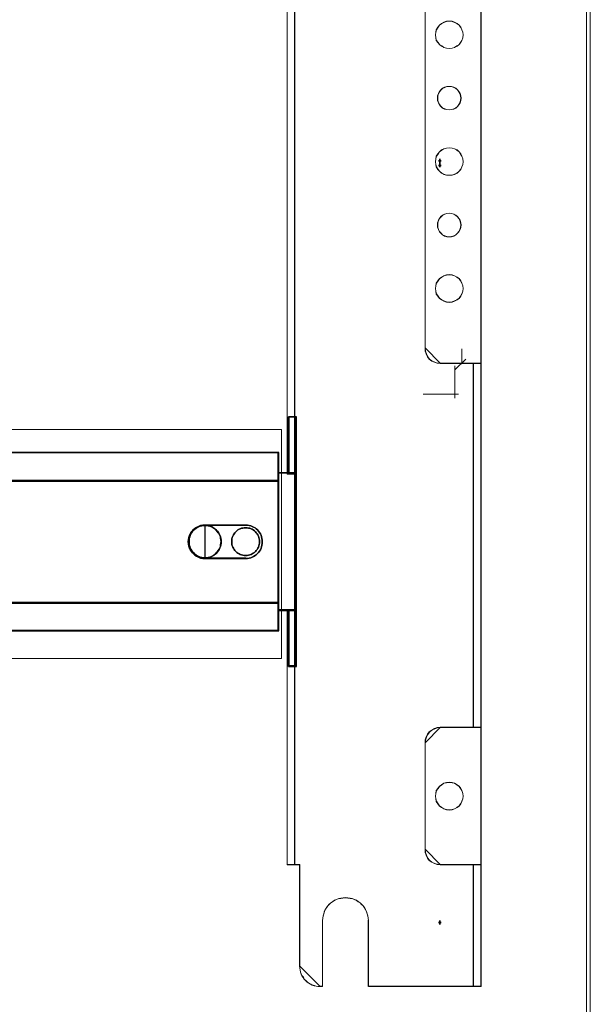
# Model space of a CAD drawing. Header units: millimetres. Extents: x -1290 to 1795, y -4192 to -1311.
# Tile 552 of 656: x 1147 to 1169, y -3025 to -2986. Entities that reach past the tile are written whole.
import ezdxf

# ---------------------------------------------------------------- set-up
doc = ezdxf.new("R2010")
doc.units = ezdxf.units.MM
doc.layers.add('30', color=7, linetype='Continuous')
doc.layers.add('51', color=7, linetype='Continuous')
doc.layers.add('Aparatura', color=7, linetype='Continuous', lineweight=13)

# ---------------------------------------------------------------- blocks, each defined once
blk = doc.blocks.new('*U409')
at = {"layer": '51', "color": 254}
for points in [[(580.56356, -648.987186), (580.56356, -649.793302), (580.56356, -648.987186)], [(580.286061, -649.387551), (580.84643, -649.387551), (580.286061, -649.387551)]]:
    blk.add_lwpolyline(points, close=True, dxfattribs=at)
blk = doc.blocks.new('*U425')
at = {"layer": '51', "color": 254}
for points in [[(580.286061, -650.312161), (580.84643, -650.312161), (580.286061, -650.312161)], [(580.56356, -649.848958), (580.56356, -650.655075), (580.56356, -649.848958)], [(580.286061, -799.309), (580.84643, -799.309), (580.286061, -799.309)], [(580.56356, -798.91043), (580.56356, -799.714751), (580.56356, -798.91043)]]:
    blk.add_lwpolyline(points, close=True, dxfattribs=at)
blk = doc.blocks.new('*U426')
at = {"layer": '30', "color": 7}
for points in [[(550.756595, -710.887572), (550.756595, -699.795844), (550.756595, -710.887572)], [(550.756595, -710.887572), (550.756595, -699.795844), (550.756595, -710.887572)], [(550.756595, -710.887572), (552.351766, -710.887572), (552.351766, -699.795844), (550.756595, -699.795844), (550.756595, -710.887572)], [(550.799562, -710.844483), (552.308799, -710.844483), (552.308799, -699.838933), (550.799562, -699.838933), (550.799562, -710.844483)], [(552.264041, -710.887572), (552.264041, -699.795844), (552.264041, -710.887572)], [(552.264041, -710.887572), (552.264041, -699.795844), (552.264041, -710.887572)], [(117.158256, -706.821084), (548.842747, -706.821084), (117.158256, -706.821084)], [(548.842747, -706.821084), (117.158256, -706.821084), (117.158256, -709.385785), (117.158256, -710.863276), (117.158256, -712.424399), (548.842747, -712.424399), (548.842747, -710.863276), (548.842747, -709.385785), (548.842747, -706.821084)], [(548.755022, -706.821084), (548.755022, -709.433331), (548.755022, -706.821084)], [(548.755022, -712.424399), (548.755022, -709.345358), (548.755022, -712.424399)], [(552.351766, -710.799599), (548.755022, -710.799599), (552.351766, -710.799599)], [(548.755022, -713.855503), (548.755022, -734.916459), (548.755022, -736.430645), (548.755022, -737.88977), (550.80629, -737.88977), (552.351766, -737.88977), (552.351766, -710.799599), (550.80629, -710.799599), (548.755022, -710.799599), (548.755022, -712.341316), (548.755022, -713.855503)], [(548.79799, -713.88887), (548.79799, -734.882829), (548.79799, -736.392198), (548.79799, -737.846682), (550.800248, -737.846682), (552.308799, -737.846682), (552.308799, -710.842688), (550.800248, -710.842688), (548.79799, -710.842688), (548.79799, -712.3795), (548.79799, -713.88887)], [(552.264041, -710.799599), (552.264041, -737.88977), (552.264041, -710.799599)], [(117.158256, -712.336426), (548.842747, -712.336426), (117.158256, -712.336426)], [(548.842747, -712.336426), (117.158256, -712.336426), (117.158256, -713.851227), (117.158256, -734.920729), (117.158256, -736.435529), (548.842747, -736.435529), (548.842747, -734.920729), (548.842747, -713.851227), (548.842747, -712.336426)], [(548.755022, -713.9325), (548.755022, -712.336426), (548.755022, -713.9325)], [(548.755022, -713.844528), (548.755022, -734.925633), (548.755022, -713.844528)], [(534.366255, -721.090597), (534.141066, -721.090597), (533.915878, -721.118406), (533.718838, -721.146215), (533.493649, -721.201833), (533.071421, -721.340879), (532.705489, -721.535543), (532.339558, -721.758016), (532.001775, -722.036107), (531.861032, -722.202962), (531.720289, -722.369816), (531.579546, -722.536671), (531.466952, -722.731335), (531.382506, -722.925999), (531.269912, -723.120663), (531.213615, -723.315327), (531.129169, -723.5378), (531.044723, -723.954936), (531.016575, -724.372073), (531.044723, -724.78921), (531.129169, -725.234156), (531.213615, -725.42882), (531.269912, -725.623484), (531.382506, -725.818148), (531.466952, -726.012812), (531.579546, -726.207476), (531.720289, -726.37433), (531.861032, -726.541185), (532.001775, -726.70804), (532.339558, -726.986131), (532.705489, -727.236413), (533.071421, -727.431077), (533.493649, -727.570123), (533.718838, -727.597932), (533.915878, -727.65355), (534.141066, -727.65355), (534.366255, -727.681359), (534.366255, -721.090597)], [(534.298474, -727.681359), (534.077842, -727.65355), (533.85721, -727.65355), (533.664157, -727.597932), (533.443525, -727.570123), (533.02984, -727.431077), (532.671314, -727.236413), (532.312787, -726.986131), (531.981839, -726.70804), (531.843944, -726.541185), (531.706049, -726.37433), (531.568154, -726.207476), (531.457838, -726.012812), (531.375101, -725.818148), (531.264785, -725.623484), (531.209627, -725.42882), (531.12689, -725.234156), (531.044153, -724.78921), (531.016575, -724.372073), (531.044153, -723.954936), (531.12689, -723.5378), (531.209627, -723.315327), (531.264785, -723.120663), (531.375101, -722.925999), (531.457838, -722.731335), (531.568154, -722.536671), (531.706049, -722.369816), (531.843944, -722.202962), (531.981839, -722.036107), (532.312787, -721.758016), (532.671314, -721.535543), (533.02984, -721.340879), (533.443525, -721.201833), (533.664157, -721.146215), (533.85721, -721.118406), (534.077842, -721.090597), (534.298474, -721.090597), (542.323958, -721.090597), (542.682485, -721.090597), (542.985853, -721.146215), (543.316801, -721.229642), (543.62017, -721.340879), (543.89596, -721.479924), (544.17175, -721.646779), (544.41996, -721.841443), (544.640592, -722.036107), (544.861224, -722.286389), (545.054277, -722.536671), (545.219751, -722.814762), (545.357646, -723.092854), (545.467962, -723.398754), (545.52312, -723.704654), (545.578278, -724.038364), (545.605857, -724.372073), (545.578278, -724.705783), (545.52312, -725.039492), (545.467962, -725.345393), (545.357646, -725.651293), (545.219751, -725.957193), (545.054277, -726.207476), (544.861224, -726.485567), (544.640592, -726.70804), (544.41996, -726.930513), (544.17175, -727.097368), (543.89596, -727.264222), (543.62017, -727.403268), (543.316801, -727.514504), (542.985853, -727.597932), (542.682485, -727.65355), (542.323958, -727.681359), (534.298474, -727.681359)], [(534.298474, -721.090597), (534.077842, -721.090597), (533.85721, -721.118406), (533.664157, -721.146215), (533.443525, -721.201833), (533.02984, -721.340879), (532.671314, -721.535543), (532.312787, -721.758016), (531.981839, -722.036107), (531.843944, -722.202962), (531.706049, -722.369816), (531.568154, -722.536671), (531.457838, -722.731335), (531.375101, -722.925999), (531.264785, -723.120663), (531.209627, -723.315327), (531.12689, -723.5378), (531.044153, -723.954936), (531.016575, -724.372073), (531.044153, -724.78921), (531.12689, -725.234156), (531.209627, -725.42882), (531.264785, -725.623484), (531.375101, -725.818148), (531.457838, -726.012812), (531.568154, -726.207476), (531.706049, -726.37433), (531.843944, -726.541185), (531.981839, -726.70804), (532.312787, -726.986131), (532.671314, -727.236413), (533.02984, -727.431077), (533.443525, -727.570123), (533.664157, -727.597932), (533.85721, -727.65355), (534.077842, -727.65355), (534.298474, -727.681359), (542.323958, -727.681359), (542.682485, -727.65355), (542.985853, -727.597932), (543.316801, -727.514504), (543.62017, -727.403268), (543.89596, -727.264222), (544.17175, -727.097368), (544.41996, -726.930513), (544.640592, -726.70804), (544.861224, -726.485567), (545.054277, -726.207476), (545.219751, -725.957193), (545.357646, -725.651293), (545.467962, -725.345393), (545.52312, -725.039492), (545.578278, -724.705783), (545.605857, -724.372073), (545.578278, -724.038364), (545.52312, -723.704654), (545.467962, -723.398754), (545.357646, -723.092854), (545.219751, -722.814762), (545.054277, -722.536671), (544.861224, -722.286389), (544.640592, -722.036107), (544.41996, -721.841443), (544.17175, -721.646779), (543.89596, -721.479924), (543.62017, -721.340879), (543.316801, -721.229642), (542.985853, -721.146215), (542.682485, -721.090597), (542.323958, -721.090597), (534.298474, -721.090597)], [(537.519001, -724.343787), (537.491204, -724.009944), (537.435611, -723.703921), (537.380018, -723.397898), (537.268832, -723.091875), (537.129849, -722.813673), (536.963069, -722.56329), (536.768493, -722.312908), (536.573917, -722.090346), (536.351544, -721.867784), (536.101375, -721.700862), (535.851205, -721.533941), (535.573239, -721.39484), (535.267477, -721.283559), (534.961714, -721.227918), (534.655952, -721.172278), (534.322392, -721.144457), (533.988833, -721.172278), (533.683071, -721.227918), (533.377308, -721.283559), (533.071546, -721.39484), (532.79358, -721.533941), (532.54341, -721.700862), (532.293241, -721.867784), (532.070868, -722.090346), (531.848495, -722.312908), (531.681716, -722.56329), (531.514936, -722.813673), (531.375953, -723.091875), (531.264767, -723.397898), (531.181377, -723.703921), (531.15358, -724.009944), (531.125784, -724.343787), (531.15358, -724.67763), (531.181377, -724.983653), (531.264767, -725.289676), (531.375953, -725.595699), (531.514936, -725.873901), (531.681716, -726.124283), (531.848495, -726.374666), (532.070868, -726.597228), (532.293241, -726.81979), (532.54341, -726.986711), (532.79358, -727.153633), (533.071546, -727.292734), (533.377308, -727.404015), (533.683071, -727.459656), (533.988833, -727.515296), (534.322392, -727.543117), (534.655952, -727.515296), (534.961714, -727.459656), (535.267477, -727.404015), (535.573239, -727.292734), (535.851205, -727.153633), (536.101375, -726.986711), (536.351544, -726.81979), (536.573917, -726.597228), (536.768493, -726.374666), (536.963069, -726.124283), (537.129849, -725.873901), (537.268832, -725.595699), (537.380018, -725.289676), (537.435611, -724.983653), (537.491204, -724.67763), (537.519001, -724.343787)], [(534.322392, -721.144457), (533.988833, -721.172278), (533.683071, -721.227918), (533.377308, -721.283559), (533.071546, -721.39484), (532.79358, -721.533941), (532.54341, -721.700862), (532.293241, -721.867784), (532.070868, -722.090346), (531.848495, -722.312908), (531.681716, -722.56329), (531.514936, -722.813673), (531.375953, -723.091875), (531.264767, -723.397898), (531.181377, -723.703921), (531.15358, -724.009944), (531.125784, -724.343787), (531.15358, -724.67763), (531.181377, -724.983653), (531.264767, -725.289676), (531.375953, -725.595699), (531.514936, -725.873901), (531.681716, -726.124283), (531.848495, -726.374666), (532.070868, -726.597228), (532.293241, -726.81979), (532.54341, -726.986711), (532.79358, -727.153633), (533.071546, -727.292734), (533.377308, -727.404015), (533.683071, -727.459656), (533.988833, -727.515296), (534.322392, -727.543117), (534.655952, -727.515296), (534.961714, -727.459656), (535.267477, -727.404015), (535.573239, -727.292734), (535.851205, -727.153633), (536.101375, -726.986711), (536.351544, -726.81979), (536.573917, -726.597228), (536.768493, -726.374666), (536.963069, -726.124283), (537.129849, -725.873901), (537.268832, -725.595699), (537.380018, -725.289676), (537.435611, -724.983653), (537.491204, -724.67763), (537.519001, -724.343787), (537.491204, -724.009944), (537.435611, -723.703921), (537.380018, -723.397898), (537.268832, -723.091875), (537.129849, -722.813673), (536.963069, -722.56329), (536.768493, -722.312908), (536.573917, -722.090346), (536.351544, -721.867784), (536.101375, -721.700862), (535.851205, -721.533941), (535.573239, -721.39484), (535.267477, -721.283559), (534.961714, -721.227918), (534.655952, -721.172278), (534.322392, -721.144457)], [(534.322392, -721.144457), (534.655952, -721.172278), (534.961714, -721.227918), (535.267477, -721.283559), (535.573239, -721.39484), (535.851205, -721.533941), (536.101375, -721.700862), (536.351544, -721.867784), (536.573917, -722.090346), (536.768493, -722.312908), (536.963069, -722.56329), (537.129849, -722.813673), (537.268832, -723.091875), (537.380018, -723.397898), (537.435611, -723.703921), (537.491204, -724.009944), (537.519001, -724.343787), (537.491204, -724.67763), (537.435611, -724.983653), (537.380018, -725.289676), (537.268832, -725.595699), (537.129849, -725.873901), (536.963069, -726.124283), (536.768493, -726.374666), (536.573917, -726.597228), (536.351544, -726.81979), (536.101375, -726.986711), (535.851205, -727.153633), (535.573239, -727.292734), (535.267477, -727.404015), (534.961714, -727.459656), (534.655952, -727.515296), (534.322392, -727.543117), (533.988833, -727.515296), (533.683071, -727.459656), (533.377308, -727.404015), (533.071546, -727.292734), (532.79358, -727.153633), (532.54341, -726.986711), (532.293241, -726.81979), (532.070868, -726.597228), (531.848495, -726.374666), (531.681716, -726.124283), (531.514936, -725.873901), (531.375953, -725.595699), (531.264767, -725.289676), (531.181377, -724.983653), (531.15358, -724.67763), (531.125784, -724.343787), (531.15358, -724.009944), (531.181377, -723.703921), (531.264767, -723.397898), (531.375953, -723.091875), (531.514936, -722.813673), (531.681716, -722.56329), (531.848495, -722.312908), (532.070868, -722.090346), (532.293241, -721.867784), (532.54341, -721.700862), (532.79358, -721.533941), (533.071546, -721.39484), (533.377308, -721.283559), (533.683071, -721.227918), (533.988833, -721.172278), (534.322392, -721.144457)], [(534.322392, -721.187546), (533.993317, -721.214992), (533.691664, -721.269883), (533.390012, -721.324774), (533.088359, -721.434556), (532.814129, -721.571784), (532.567323, -721.736457), (532.320516, -721.901131), (532.101132, -722.120695), (531.881748, -722.34026), (531.717211, -722.58727), (531.552673, -722.83428), (531.415558, -723.108736), (531.305866, -723.410637), (531.223597, -723.712539), (531.196174, -724.01444), (531.168751, -724.343787), (531.196174, -724.673134), (531.223597, -724.975035), (531.305866, -725.276936), (531.415558, -725.578838), (531.552673, -725.853294), (531.717211, -726.100304), (531.881748, -726.347314), (532.101132, -726.566878), (532.320516, -726.786443), (532.567323, -726.951117), (532.814129, -727.11579), (533.088359, -727.253018), (533.390012, -727.3628), (533.691664, -727.417691), (533.993317, -727.472582), (534.322392, -727.500028), (534.651468, -727.472582), (534.953121, -727.417691), (535.254773, -727.3628), (535.556426, -727.253018), (535.830655, -727.11579), (536.077462, -726.951117), (536.324269, -726.786443), (536.543653, -726.566878), (536.735613, -726.347314), (536.927574, -726.100304), (537.092112, -725.853294), (537.229227, -725.578838), (537.338919, -725.276936), (537.393764, -724.975035), (537.44861, -724.673134), (537.476033, -724.343787), (537.44861, -724.01444), (537.393764, -723.712539), (537.338919, -723.410637), (537.229227, -723.108736), (537.092112, -722.83428), (536.927574, -722.58727), (536.735613, -722.34026), (536.543653, -722.120695), (536.324269, -721.901131), (536.077462, -721.736457), (535.830655, -721.571784), (535.556426, -721.434556), (535.254773, -721.324774), (534.953121, -721.269883), (534.651468, -721.214992), (534.322392, -721.187546)], [(534.27853, -721.090597), (542.343902, -721.090597), (534.27853, -721.090597)], [(545.05802, -724.344685), (545.030166, -724.065763), (545.002311, -723.786841), (544.918748, -723.535811), (544.835185, -723.284782), (544.723767, -723.033752), (544.584495, -722.810615), (544.417369, -722.587477), (544.250242, -722.392232), (544.055262, -722.224879), (543.832426, -722.057526), (543.609591, -721.918065), (543.386756, -721.806496), (543.136066, -721.722819), (542.857522, -721.667035), (542.606833, -721.611251), (542.300434, -721.611251), (542.02189, -721.611251), (541.771201, -721.667035), (541.492657, -721.722819), (541.241967, -721.806496), (541.019132, -721.918065), (540.768442, -722.057526), (540.573461, -722.224879), (540.37848, -722.392232), (540.211354, -722.587477), (540.044228, -722.810615), (539.904956, -723.033752), (539.793538, -723.284782), (539.68212, -723.535811), (539.626412, -723.786841), (539.598557, -724.065763), (539.570703, -724.344685), (539.598557, -724.623606), (539.626412, -724.902528), (539.68212, -725.153558), (539.793538, -725.404588), (539.904956, -725.655617), (540.044228, -725.878755), (540.211354, -726.101892), (540.37848, -726.297138), (540.573461, -726.464491), (540.768442, -726.631844), (541.019132, -726.771305), (541.241967, -726.882873), (541.492657, -726.96655), (541.771201, -727.022334), (542.02189, -727.078119), (542.300434, -727.078119), (542.606833, -727.078119), (542.857522, -727.022334), (543.136066, -726.96655), (543.386756, -726.882873), (543.609591, -726.771305), (543.832426, -726.631844), (544.055262, -726.464491), (544.250242, -726.297138), (544.417369, -726.101892), (544.584495, -725.878755), (544.723767, -725.655617), (544.835185, -725.404588), (544.918748, -725.153558), (545.002311, -724.902528), (545.030166, -724.623606), (545.05802, -724.344685)], [(539.570703, -724.344685), (539.598557, -724.065763), (539.626412, -723.786841), (539.68212, -723.535811), (539.793538, -723.284782), (539.904956, -723.033752), (540.044228, -722.810615), (540.211354, -722.587477), (540.37848, -722.392232), (540.573461, -722.224879), (540.768442, -722.057526), (541.019132, -721.918065), (541.241967, -721.806496), (541.492657, -721.722819), (541.771201, -721.667035), (542.02189, -721.611251), (542.300434, -721.611251), (542.606833, -721.611251), (542.857522, -721.667035), (543.136066, -721.722819), (543.386756, -721.806496), (543.609591, -721.918065), (543.832426, -722.057526), (544.055262, -722.224879), (544.250242, -722.392232), (544.417369, -722.587477), (544.584495, -722.810615), (544.723767, -723.033752), (544.835185, -723.284782), (544.918748, -723.535811), (545.002311, -723.786841), (545.030166, -724.065763), (545.05802, -724.344685), (545.030166, -724.623606), (545.002311, -724.902528), (544.918748, -725.153558), (544.835185, -725.404588), (544.723767, -725.655617), (544.584495, -725.878755), (544.417369, -726.101892), (544.250242, -726.297138), (544.055262, -726.464491), (543.832426, -726.631844), (543.609591, -726.771305), (543.386756, -726.882873), (543.136066, -726.96655), (542.857522, -727.022334), (542.606833, -727.078119), (542.300434, -727.078119), (542.02189, -727.078119), (541.771201, -727.022334), (541.492657, -726.96655), (541.241967, -726.882873), (541.019132, -726.771305), (540.768442, -726.631844), (540.573461, -726.464491), (540.37848, -726.297138), (540.211354, -726.101892), (540.044228, -725.878755), (539.904956, -725.655617), (539.793538, -725.404588), (539.68212, -725.153558), (539.626412, -724.902528), (539.598557, -724.623606), (539.570703, -724.344685)], [(542.343902, -727.593387), (534.27853, -727.593387), (542.343902, -727.593387)], [(117.158256, -736.347557), (548.842747, -736.347557), (117.158256, -736.347557)], [(548.842747, -736.347557), (117.158256, -736.347557), (117.158256, -737.825299), (117.158256, -739.386687), (117.158256, -741.923942), (548.842747, -741.923942), (548.842747, -739.386687), (548.842747, -737.825299), (548.842747, -736.347557)], [(548.79978, -736.390645), (117.201224, -736.390645), (117.201224, -737.84555), (117.201224, -739.382809), (117.201224, -741.880853), (548.79978, -741.880853), (548.79978, -739.382809), (548.79978, -737.84555), (548.79978, -736.390645)], [(548.755022, -736.435529), (548.755022, -734.83766), (548.755022, -736.435529)], [(548.755022, -739.426597), (548.755022, -736.347557), (548.755022, -739.426597)], [(548.755022, -737.801798), (552.351766, -737.801798), (548.755022, -737.801798)], [(550.756595, -737.801798), (550.756595, -748.893525), (550.756595, -737.801798)], [(552.351766, -737.801798), (550.756595, -737.801798), (550.756595, -748.893525), (552.351766, -748.893525), (552.351766, -737.801798)], [(552.308799, -737.844886), (550.799562, -737.844886), (550.799562, -748.850437), (552.308799, -748.850437), (552.308799, -737.844886)], [(552.264041, -737.801798), (552.264041, -748.893525), (552.264041, -737.801798)], [(552.264041, -737.801798), (552.264041, -748.893525), (552.264041, -737.801798)], [(548.755022, -739.338625), (548.755022, -741.923942), (548.755022, -739.338625)], [(117.158256, -741.835969), (548.842747, -741.835969), (117.158256, -741.835969)]]:
    blk.add_lwpolyline(points, close=True, dxfattribs=at)
at = {"layer": '30', "color": 59}
for points in [[(552.351766, -699.795844), (550.756595, -699.795844), (552.351766, -699.795844)], [(548.79978, -706.862377), (117.201224, -706.862377), (117.201224, -709.388456), (117.201224, -710.843697), (117.201224, -712.38131), (548.79978, -712.38131), (548.79978, -710.843697), (548.79978, -709.388456), (548.79978, -706.862377)], [(550.756595, -748.805553), (552.351766, -748.805553), (550.756595, -748.805553)]]:
    blk.add_lwpolyline(points, close=True, dxfattribs=at)

msp = doc.modelspace()

# ---------------------------------------------------------------- linework, layer by layer
at = {"layer": 'Aparatura', "color": 7, "lineweight": 13}
for points in [[(1058.299, -3031.71), (1167.924, -3031.71), (1168.009, -3031.71), (1168.985, -3031.71), (1168.985, -2862.27), (1058.299, -2862.27), (1058.299, -3031.71)], [(1157.35, -3000.175), (1157.35, -2983.788), (1157.35, -2983.596), (1157.35, -2979.698), (1157.036, -2979.698), (1157.036, -2983.596), (1157.036, -2983.788), (1157.036, -3000.175), (1157.036, -3000.38), (1157.036, -3002.076), (1157.036, -3004.278), (1157.35, -3004.278), (1157.35, -3002.076), (1157.35, -3000.38), (1157.35, -3000.175)], [(1157.343, -3000.171), (1157.343, -2983.793), (1157.343, -2983.6), (1157.343, -2979.704), (1157.042, -2979.704), (1157.042, -2983.6), (1157.042, -2983.793), (1157.042, -3000.171), (1157.042, -3000.375), (1157.042, -3002.071), (1157.042, -3004.272), (1157.343, -3004.272), (1157.343, -3002.071), (1157.343, -3000.375), (1157.343, -3000.171)], [(1157.036, -3000.177), (1157.036, -2983.787), (1157.036, -3000.177)], [(1157.337, -3000.177), (1157.337, -2983.787), (1157.337, -3000.177)], [(1164.674, -2984.039), (1164.674, -2999.925), (1164.674, -2984.039)], [(1162.473, -2984.64), (1162.473, -2999.324), (1162.473, -2984.64)], [(1163.978, -2986.992), (1163.965, -2986.882), (1163.929, -2986.785), (1163.88, -2986.687), (1163.819, -2986.602), (1163.734, -2986.541), (1163.637, -2986.493), (1163.539, -2986.456), (1163.43, -2986.444), (1163.32, -2986.456), (1163.211, -2986.493), (1163.125, -2986.541), (1163.04, -2986.602), (1162.979, -2986.687), (1162.918, -2986.785), (1162.894, -2986.882), (1162.882, -2986.992), (1162.894, -2987.101), (1162.918, -2987.211), (1162.979, -2987.296), (1163.04, -2987.369), (1163.125, -2987.43), (1163.211, -2987.491), (1163.32, -2987.515), (1163.43, -2987.527), (1163.539, -2987.515), (1163.637, -2987.491), (1163.734, -2987.43), (1163.819, -2987.369), (1163.88, -2987.296), (1163.929, -2987.211), (1163.965, -2987.101), (1163.978, -2986.992)], [(1163.43, -2986.444), (1163.539, -2986.456), (1163.637, -2986.493), (1163.734, -2986.541), (1163.819, -2986.602), (1163.88, -2986.687), (1163.929, -2986.785), (1163.965, -2986.882), (1163.978, -2986.992), (1163.965, -2987.101), (1163.929, -2987.211), (1163.88, -2987.296), (1163.819, -2987.369), (1163.734, -2987.43), (1163.637, -2987.491), (1163.539, -2987.515), (1163.43, -2987.527), (1163.32, -2987.515), (1163.211, -2987.491), (1163.125, -2987.43), (1163.04, -2987.369), (1162.979, -2987.296), (1162.918, -2987.211), (1162.894, -2987.101), (1162.882, -2986.992), (1162.894, -2986.882), (1162.918, -2986.785), (1162.979, -2986.687), (1163.04, -2986.602), (1163.125, -2986.541), (1163.211, -2986.493), (1163.32, -2986.456), (1163.43, -2986.444)], [(1163.978, -2986.992), (1163.965, -2986.882), (1163.929, -2986.785), (1163.88, -2986.687), (1163.819, -2986.602), (1163.734, -2986.541), (1163.637, -2986.493), (1163.539, -2986.456), (1163.43, -2986.444), (1163.32, -2986.456), (1163.211, -2986.493), (1163.125, -2986.541), (1163.04, -2986.602), (1162.979, -2986.687), (1162.918, -2986.785), (1162.894, -2986.882), (1162.882, -2986.992), (1162.894, -2987.101), (1162.918, -2987.211), (1162.979, -2987.296), (1163.04, -2987.369), (1163.125, -2987.43), (1163.211, -2987.491), (1163.32, -2987.515), (1163.43, -2987.527), (1163.539, -2987.515), (1163.637, -2987.491), (1163.734, -2987.43), (1163.819, -2987.369), (1163.88, -2987.296), (1163.929, -2987.211), (1163.965, -2987.101), (1163.978, -2986.992)], [(1163.971, -2986.992), (1163.959, -2986.883), (1163.923, -2986.787), (1163.875, -2986.691), (1163.815, -2986.607), (1163.73, -2986.547), (1163.634, -2986.499), (1163.538, -2986.463), (1163.43, -2986.45), (1163.321, -2986.463), (1163.213, -2986.499), (1163.129, -2986.547), (1163.045, -2986.607), (1162.985, -2986.691), (1162.924, -2986.787), (1162.9, -2986.883), (1162.888, -2986.992), (1162.9, -2987.1), (1162.924, -2987.208), (1162.985, -2987.292), (1163.045, -2987.365), (1163.129, -2987.425), (1163.213, -2987.485), (1163.321, -2987.509), (1163.43, -2987.521), (1163.538, -2987.509), (1163.634, -2987.485), (1163.73, -2987.425), (1163.815, -2987.365), (1163.875, -2987.292), (1163.923, -2987.208), (1163.959, -2987.1), (1163.971, -2986.992)], [(1163.893, -2989.481), (1163.881, -2989.383), (1163.857, -2989.298), (1163.808, -2989.225), (1163.759, -2989.151), (1163.686, -2989.09), (1163.613, -2989.054), (1163.515, -2989.017), (1163.43, -2989.017), (1163.332, -2989.017), (1163.247, -2989.054), (1163.161, -2989.09), (1163.1, -2989.151), (1163.039, -2989.225), (1163.003, -2989.298), (1162.966, -2989.383), (1162.966, -2989.481), (1162.966, -2989.578), (1163.003, -2989.664), (1163.039, -2989.737), (1163.1, -2989.81), (1163.161, -2989.871), (1163.247, -2989.908), (1163.332, -2989.932), (1163.43, -2989.944), (1163.515, -2989.932), (1163.613, -2989.908), (1163.686, -2989.871), (1163.759, -2989.81), (1163.808, -2989.737), (1163.857, -2989.664), (1163.881, -2989.578), (1163.893, -2989.481)], [(1163.43, -2989.017), (1163.515, -2989.017), (1163.613, -2989.054), (1163.686, -2989.09), (1163.759, -2989.151), (1163.808, -2989.225), (1163.857, -2989.298), (1163.881, -2989.383), (1163.893, -2989.481), (1163.881, -2989.578), (1163.857, -2989.664), (1163.808, -2989.737), (1163.759, -2989.81), (1163.686, -2989.871), (1163.613, -2989.908), (1163.515, -2989.932), (1163.43, -2989.944), (1163.332, -2989.932), (1163.247, -2989.908), (1163.161, -2989.871), (1163.1, -2989.81), (1163.039, -2989.737), (1163.003, -2989.664), (1162.966, -2989.578), (1162.966, -2989.481), (1162.966, -2989.383), (1163.003, -2989.298), (1163.039, -2989.225), (1163.1, -2989.151), (1163.161, -2989.09), (1163.247, -2989.054), (1163.332, -2989.017), (1163.43, -2989.017)], [(1163.893, -2989.481), (1163.881, -2989.383), (1163.857, -2989.298), (1163.808, -2989.225), (1163.759, -2989.151), (1163.686, -2989.09), (1163.613, -2989.054), (1163.515, -2989.017), (1163.43, -2989.017), (1163.332, -2989.017), (1163.247, -2989.054), (1163.161, -2989.09), (1163.1, -2989.151), (1163.039, -2989.225), (1163.003, -2989.298), (1162.966, -2989.383), (1162.966, -2989.481), (1162.966, -2989.578), (1163.003, -2989.664), (1163.039, -2989.737), (1163.1, -2989.81), (1163.161, -2989.871), (1163.247, -2989.908), (1163.332, -2989.932), (1163.43, -2989.944), (1163.515, -2989.932), (1163.613, -2989.908), (1163.686, -2989.871), (1163.759, -2989.81), (1163.808, -2989.737), (1163.857, -2989.664), (1163.881, -2989.578), (1163.893, -2989.481)], [(1163.887, -2989.481), (1163.875, -2989.384), (1163.851, -2989.3), (1163.803, -2989.228), (1163.755, -2989.156), (1163.682, -2989.096), (1163.61, -2989.06), (1163.514, -2989.024), (1163.43, -2989.024), (1163.333, -2989.024), (1163.249, -2989.06), (1163.165, -2989.096), (1163.105, -2989.156), (1163.045, -2989.228), (1163.009, -2989.3), (1162.972, -2989.384), (1162.972, -2989.481), (1162.972, -2989.577), (1163.009, -2989.661), (1163.045, -2989.733), (1163.105, -2989.805), (1163.165, -2989.866), (1163.249, -2989.902), (1163.333, -2989.926), (1163.43, -2989.938), (1163.514, -2989.926), (1163.61, -2989.902), (1163.682, -2989.866), (1163.755, -2989.805), (1163.803, -2989.733), (1163.851, -2989.661), (1163.875, -2989.577), (1163.887, -2989.481)], [(1163.978, -2991.982), (1163.965, -2991.873), (1163.929, -2991.763), (1163.88, -2991.678), (1163.819, -2991.593), (1163.734, -2991.52), (1163.637, -2991.471), (1163.539, -2991.447), (1163.43, -2991.434), (1163.32, -2991.447), (1163.211, -2991.471), (1163.125, -2991.52), (1163.04, -2991.593), (1162.979, -2991.678), (1162.918, -2991.763), (1162.894, -2991.873), (1162.882, -2991.982), (1162.894, -2992.092), (1162.918, -2992.189), (1162.979, -2992.286), (1163.04, -2992.359), (1163.125, -2992.433), (1163.211, -2992.481), (1163.32, -2992.518), (1163.43, -2992.518), (1163.539, -2992.518), (1163.637, -2992.481), (1163.734, -2992.433), (1163.819, -2992.359), (1163.88, -2992.286), (1163.929, -2992.189), (1163.965, -2992.092), (1163.978, -2991.982)], [(1163.43, -2991.434), (1163.539, -2991.447), (1163.637, -2991.471), (1163.734, -2991.52), (1163.819, -2991.593), (1163.88, -2991.678), (1163.929, -2991.763), (1163.965, -2991.873), (1163.978, -2991.982), (1163.965, -2992.092), (1163.929, -2992.189), (1163.88, -2992.286), (1163.819, -2992.359), (1163.734, -2992.433), (1163.637, -2992.481), (1163.539, -2992.518), (1163.43, -2992.518), (1163.32, -2992.518), (1163.211, -2992.481), (1163.125, -2992.433), (1163.04, -2992.359), (1162.979, -2992.286), (1162.918, -2992.189), (1162.894, -2992.092), (1162.882, -2991.982), (1162.894, -2991.873), (1162.918, -2991.763), (1162.979, -2991.678), (1163.04, -2991.593), (1163.125, -2991.52), (1163.211, -2991.471), (1163.32, -2991.447), (1163.43, -2991.434)], [(1163.978, -2991.982), (1163.965, -2991.873), (1163.929, -2991.763), (1163.88, -2991.678), (1163.819, -2991.593), (1163.734, -2991.52), (1163.637, -2991.471), (1163.539, -2991.447), (1163.43, -2991.434), (1163.32, -2991.447), (1163.211, -2991.471), (1163.125, -2991.52), (1163.04, -2991.593), (1162.979, -2991.678), (1162.918, -2991.763), (1162.894, -2991.873), (1162.882, -2991.982), (1162.894, -2992.092), (1162.918, -2992.189), (1162.979, -2992.286), (1163.04, -2992.359), (1163.125, -2992.433), (1163.211, -2992.481), (1163.32, -2992.518), (1163.43, -2992.518), (1163.539, -2992.518), (1163.637, -2992.481), (1163.734, -2992.433), (1163.819, -2992.359), (1163.88, -2992.286), (1163.929, -2992.189), (1163.965, -2992.092), (1163.978, -2991.982)], [(1163.971, -2991.982), (1163.959, -2991.874), (1163.923, -2991.765), (1163.875, -2991.681), (1163.815, -2991.597), (1163.73, -2991.525), (1163.634, -2991.477), (1163.538, -2991.453), (1163.43, -2991.441), (1163.321, -2991.453), (1163.213, -2991.477), (1163.129, -2991.525), (1163.045, -2991.597), (1162.985, -2991.681), (1162.924, -2991.765), (1162.9, -2991.874), (1162.888, -2991.982), (1162.9, -2992.09), (1162.924, -2992.186), (1162.985, -2992.283), (1163.045, -2992.355), (1163.129, -2992.427), (1163.213, -2992.475), (1163.321, -2992.511), (1163.43, -2992.511), (1163.538, -2992.511), (1163.634, -2992.475), (1163.73, -2992.427), (1163.815, -2992.355), (1163.875, -2992.283), (1163.923, -2992.186), (1163.959, -2992.09), (1163.971, -2991.982)], [(1163.893, -2994.471), (1163.881, -2994.386), (1163.857, -2994.288), (1163.808, -2994.215), (1163.759, -2994.142), (1163.686, -2994.093), (1163.613, -2994.044), (1163.515, -2994.02), (1163.43, -2994.008), (1163.332, -2994.02), (1163.247, -2994.044), (1163.161, -2994.093), (1163.1, -2994.142), (1163.039, -2994.215), (1163.003, -2994.288), (1162.966, -2994.386), (1162.966, -2994.471), (1162.966, -2994.568), (1163.003, -2994.654), (1163.039, -2994.739), (1163.1, -2994.8), (1163.161, -2994.861), (1163.247, -2994.91), (1163.332, -2994.934), (1163.43, -2994.946), (1163.515, -2994.934), (1163.613, -2994.91), (1163.686, -2994.861), (1163.759, -2994.8), (1163.808, -2994.739), (1163.857, -2994.654), (1163.881, -2994.568), (1163.893, -2994.471)], [(1163.43, -2994.008), (1163.515, -2994.02), (1163.613, -2994.044), (1163.686, -2994.093), (1163.759, -2994.142), (1163.808, -2994.215), (1163.857, -2994.288), (1163.881, -2994.386), (1163.893, -2994.471), (1163.881, -2994.568), (1163.857, -2994.654), (1163.808, -2994.739), (1163.759, -2994.8), (1163.686, -2994.861), (1163.613, -2994.91), (1163.515, -2994.934), (1163.43, -2994.946), (1163.332, -2994.934), (1163.247, -2994.91), (1163.161, -2994.861), (1163.1, -2994.8), (1163.039, -2994.739), (1163.003, -2994.654), (1162.966, -2994.568), (1162.966, -2994.471), (1162.966, -2994.386), (1163.003, -2994.288), (1163.039, -2994.215), (1163.1, -2994.142), (1163.161, -2994.093), (1163.247, -2994.044), (1163.332, -2994.02), (1163.43, -2994.008)], [(1163.43, -2994.008), (1163.332, -2994.02), (1163.247, -2994.044), (1163.161, -2994.093), (1163.1, -2994.142), (1163.039, -2994.215), (1163.003, -2994.288), (1162.966, -2994.386), (1162.966, -2994.471), (1162.966, -2994.568), (1163.003, -2994.654), (1163.039, -2994.739), (1163.1, -2994.8), (1163.161, -2994.861), (1163.247, -2994.91), (1163.332, -2994.934), (1163.43, -2994.946), (1163.515, -2994.934), (1163.613, -2994.91), (1163.686, -2994.861), (1163.759, -2994.8), (1163.808, -2994.739), (1163.857, -2994.654), (1163.881, -2994.568), (1163.893, -2994.471), (1163.881, -2994.386), (1163.857, -2994.288), (1163.808, -2994.215), (1163.759, -2994.142), (1163.686, -2994.093), (1163.613, -2994.044), (1163.515, -2994.02), (1163.43, -2994.008)], [(1163.43, -2994.014), (1163.333, -2994.026), (1163.249, -2994.05), (1163.165, -2994.098), (1163.105, -2994.146), (1163.045, -2994.219), (1163.009, -2994.291), (1162.972, -2994.387), (1162.972, -2994.471), (1162.972, -2994.567), (1163.009, -2994.652), (1163.045, -2994.736), (1163.105, -2994.796), (1163.165, -2994.856), (1163.249, -2994.904), (1163.333, -2994.928), (1163.43, -2994.94), (1163.514, -2994.928), (1163.61, -2994.904), (1163.682, -2994.856), (1163.755, -2994.796), (1163.803, -2994.736), (1163.851, -2994.652), (1163.875, -2994.567), (1163.887, -2994.471), (1163.875, -2994.387), (1163.851, -2994.291), (1163.803, -2994.219), (1163.755, -2994.146), (1163.682, -2994.098), (1163.61, -2994.05), (1163.514, -2994.026), (1163.43, -2994.014)], [(1163.978, -2996.972), (1163.965, -2996.863), (1163.929, -2996.766), (1163.88, -2996.668), (1163.819, -2996.583), (1163.734, -2996.522), (1163.637, -2996.473), (1163.539, -2996.437), (1163.43, -2996.425), (1163.32, -2996.437), (1163.211, -2996.473), (1163.125, -2996.522), (1163.04, -2996.583), (1162.979, -2996.668), (1162.918, -2996.766), (1162.894, -2996.863), (1162.882, -2996.972), (1162.894, -2997.082), (1162.918, -2997.191), (1162.979, -2997.277), (1163.04, -2997.362), (1163.125, -2997.423), (1163.211, -2997.471), (1163.32, -2997.508), (1163.43, -2997.52), (1163.539, -2997.508), (1163.637, -2997.471), (1163.734, -2997.423), (1163.819, -2997.362), (1163.88, -2997.277), (1163.929, -2997.191), (1163.965, -2997.082), (1163.978, -2996.972)], [(1163.43, -2996.425), (1163.539, -2996.437), (1163.637, -2996.473), (1163.734, -2996.522), (1163.819, -2996.583), (1163.88, -2996.668), (1163.929, -2996.766), (1163.965, -2996.863), (1163.978, -2996.972), (1163.965, -2997.082), (1163.929, -2997.191), (1163.88, -2997.277), (1163.819, -2997.362), (1163.734, -2997.423), (1163.637, -2997.471), (1163.539, -2997.508), (1163.43, -2997.52), (1163.32, -2997.508), (1163.211, -2997.471), (1163.125, -2997.423), (1163.04, -2997.362), (1162.979, -2997.277), (1162.918, -2997.191), (1162.894, -2997.082), (1162.882, -2996.972), (1162.894, -2996.863), (1162.918, -2996.766), (1162.979, -2996.668), (1163.04, -2996.583), (1163.125, -2996.522), (1163.211, -2996.473), (1163.32, -2996.437), (1163.43, -2996.425)], [(1163.978, -2996.972), (1163.965, -2996.863), (1163.929, -2996.766), (1163.88, -2996.668), (1163.819, -2996.583), (1163.734, -2996.522), (1163.637, -2996.473), (1163.539, -2996.437), (1163.43, -2996.425), (1163.32, -2996.437), (1163.211, -2996.473), (1163.125, -2996.522), (1163.04, -2996.583), (1162.979, -2996.668), (1162.918, -2996.766), (1162.894, -2996.863), (1162.882, -2996.972), (1162.894, -2997.082), (1162.918, -2997.191), (1162.979, -2997.277), (1163.04, -2997.362), (1163.125, -2997.423), (1163.211, -2997.471), (1163.32, -2997.508), (1163.43, -2997.52), (1163.539, -2997.508), (1163.637, -2997.471), (1163.734, -2997.423), (1163.819, -2997.362), (1163.88, -2997.277), (1163.929, -2997.191), (1163.965, -2997.082), (1163.978, -2996.972)], [(1163.971, -2996.972), (1163.959, -2996.864), (1163.923, -2996.768), (1163.875, -2996.671), (1163.815, -2996.587), (1163.73, -2996.527), (1163.634, -2996.479), (1163.538, -2996.443), (1163.43, -2996.431), (1163.321, -2996.443), (1163.213, -2996.479), (1163.129, -2996.527), (1163.045, -2996.587), (1162.985, -2996.671), (1162.924, -2996.768), (1162.9, -2996.864), (1162.888, -2996.972), (1162.9, -2997.08), (1162.924, -2997.189), (1162.985, -2997.273), (1163.045, -2997.357), (1163.129, -2997.417), (1163.213, -2997.465), (1163.321, -2997.501), (1163.43, -2997.514), (1163.538, -2997.501), (1163.634, -2997.465), (1163.73, -2997.417), (1163.815, -2997.357), (1163.875, -2997.273), (1163.923, -2997.189), (1163.959, -2997.08), (1163.971, -2996.972)], [(1162.473, -2999.311), (1162.485, -2999.434), (1162.522, -2999.544), (1162.571, -2999.655), (1162.645, -2999.753), (1162.743, -2999.827), (1162.854, -2999.876), (1162.964, -2999.913), (1163.087, -2999.925), (1162.473, -2999.311)], [(1163.074, -2999.912), (1164.278, -2999.912), (1163.074, -2999.912)], [(1164.687, -2999.912), (1164.265, -2999.912), (1164.687, -2999.912)], [(1164.374, -2999.912), (1164.374, -3014.259), (1164.374, -2999.912)], [(1164.374, -2999.912), (1164.374, -3014.259), (1164.687, -3014.259), (1164.687, -2999.912), (1164.374, -2999.912)], [(1164.38, -2999.918), (1164.38, -3014.252), (1164.681, -3014.252), (1164.681, -2999.918), (1164.38, -2999.918)], [(1164.674, -2999.912), (1164.674, -3014.259), (1164.674, -2999.912)], [(1157.036, -3000.165), (1157.036, -3000.382), (1157.036, -3000.165)], [(1157.036, -3000.369), (1157.036, -3002.077), (1157.036, -3000.369)], [(1157.337, -3000.165), (1157.337, -3000.382), (1157.337, -3000.165)], [(1157.337, -3000.369), (1157.337, -3002.077), (1157.337, -3000.369)], [(1157.036, -3004.278), (1157.036, -3002.064), (1157.036, -3004.278)], [(1157.036, -3004.278), (1157.036, -3002.064), (1157.036, -3004.278)], [(1157.337, -3004.278), (1157.337, -3002.064), (1157.337, -3004.278)], [(1157.337, -3004.278), (1157.337, -3002.064), (1157.337, -3004.278)], [(1070.46, -3002.523), (1156.825, -3002.523), (1156.825, -3011.54), (1070.46, -3011.54), (1070.46, -3002.523)], [(1157.036, -3009.652), (1157.036, -3013.561), (1157.036, -3009.652)], [(1157.036, -3009.652), (1157.036, -3011.866), (1157.036, -3009.652)], [(1157.35, -3013.758), (1157.35, -3011.856), (1157.35, -3009.652), (1157.036, -3009.652), (1157.036, -3013.553), (1157.036, -3013.758), (1157.036, -3019.056), (1157.036, -3019.658), (1157.35, -3019.658), (1157.35, -3019.056), (1157.35, -3013.758)], [(1157.343, -3013.759), (1157.343, -3011.859), (1157.343, -3009.658), (1157.042, -3009.658), (1157.042, -3013.555), (1157.042, -3013.759), (1157.042, -3019.05), (1157.042, -3019.652), (1157.343, -3019.652), (1157.343, -3019.05), (1157.343, -3013.759)], [(1157.337, -3009.652), (1157.337, -3011.866), (1157.337, -3009.652)], [(1157.337, -3009.652), (1157.337, -3011.866), (1157.337, -3009.652)], [(1157.337, -3011.853), (1157.337, -3013.766), (1157.337, -3011.853)], [(1157.036, -3013.548), (1157.036, -3013.766), (1157.036, -3013.548)], [(1157.036, -3019.057), (1157.036, -3013.753), (1157.036, -3019.057)], [(1157.337, -3019.057), (1157.337, -3013.753), (1157.337, -3019.057)], [(1163.087, -3014.246), (1162.964, -3014.258), (1162.854, -3014.295), (1162.743, -3014.356), (1162.645, -3014.43), (1162.571, -3014.528), (1162.522, -3014.626), (1162.485, -3014.749), (1162.473, -3014.86), (1163.087, -3014.246)], [(1162.642, -3014.426), (1162.57, -3014.523), (1162.521, -3014.619), (1162.485, -3014.74), (1162.473, -3014.848), (1162.473, -3019.055), (1162.485, -3019.176), (1162.521, -3019.284), (1162.57, -3019.393), (1162.642, -3019.489), (1162.739, -3019.561), (1162.848, -3019.61), (1162.957, -3019.646), (1163.078, -3019.658), (1164.276, -3019.658), (1164.385, -3019.658), (1164.687, -3019.658), (1164.687, -3014.246), (1164.385, -3014.246), (1164.276, -3014.246), (1163.078, -3014.246), (1162.957, -3014.258), (1162.848, -3014.294), (1162.739, -3014.354), (1162.642, -3014.426)], [(1164.278, -3014.246), (1163.074, -3014.246), (1164.278, -3014.246)], [(1164.265, -3014.246), (1164.687, -3014.246), (1164.265, -3014.246)], [(1164.674, -3014.246), (1164.674, -3019.658), (1164.674, -3014.246)], [(1162.473, -3014.847), (1162.473, -3019.057), (1162.473, -3014.847)], [(1163.978, -3016.958), (1163.965, -3016.848), (1163.929, -3016.739), (1163.88, -3016.653), (1163.819, -3016.568), (1163.734, -3016.507), (1163.637, -3016.447), (1163.539, -3016.422), (1163.43, -3016.41), (1163.32, -3016.422), (1163.211, -3016.447), (1163.125, -3016.507), (1163.04, -3016.568), (1162.979, -3016.653), (1162.918, -3016.739), (1162.894, -3016.848), (1162.882, -3016.958), (1162.894, -3017.067), (1162.918, -3017.165), (1162.979, -3017.262), (1163.04, -3017.347), (1163.125, -3017.408), (1163.211, -3017.457), (1163.32, -3017.493), (1163.43, -3017.506), (1163.539, -3017.493), (1163.637, -3017.457), (1163.734, -3017.408), (1163.819, -3017.347), (1163.88, -3017.262), (1163.929, -3017.165), (1163.965, -3017.067), (1163.978, -3016.958)], [(1163.43, -3016.41), (1163.32, -3016.422), (1163.211, -3016.447), (1163.125, -3016.507), (1163.04, -3016.568), (1162.979, -3016.653), (1162.918, -3016.739), (1162.894, -3016.848), (1162.882, -3016.958), (1162.894, -3017.067), (1162.918, -3017.165), (1162.979, -3017.262), (1163.04, -3017.347), (1163.125, -3017.408), (1163.211, -3017.457), (1163.32, -3017.493), (1163.43, -3017.506), (1163.539, -3017.493), (1163.637, -3017.457), (1163.734, -3017.408), (1163.819, -3017.347), (1163.88, -3017.262), (1163.929, -3017.165), (1163.965, -3017.067), (1163.978, -3016.958), (1163.965, -3016.848), (1163.929, -3016.739), (1163.88, -3016.653), (1163.819, -3016.568), (1163.734, -3016.507), (1163.637, -3016.447), (1163.539, -3016.422), (1163.43, -3016.41)], [(1162.882, -3016.958), (1162.894, -3016.848), (1162.918, -3016.739), (1162.979, -3016.653), (1163.04, -3016.568), (1163.125, -3016.507), (1163.211, -3016.447), (1163.32, -3016.422), (1163.43, -3016.41), (1163.539, -3016.422), (1163.637, -3016.447), (1163.734, -3016.507), (1163.819, -3016.568), (1163.88, -3016.653), (1163.929, -3016.739), (1163.965, -3016.848), (1163.978, -3016.958), (1163.965, -3017.067), (1163.929, -3017.165), (1163.88, -3017.262), (1163.819, -3017.347), (1163.734, -3017.408), (1163.637, -3017.457), (1163.539, -3017.493), (1163.43, -3017.506), (1163.32, -3017.493), (1163.211, -3017.457), (1163.125, -3017.408), (1163.04, -3017.347), (1162.979, -3017.262), (1162.918, -3017.165), (1162.894, -3017.067), (1162.882, -3016.958)], [(1163.43, -3016.416), (1163.321, -3016.429), (1163.213, -3016.453), (1163.129, -3016.513), (1163.045, -3016.573), (1162.985, -3016.657), (1162.924, -3016.741), (1162.9, -3016.85), (1162.888, -3016.958), (1162.9, -3017.066), (1162.924, -3017.162), (1162.985, -3017.258), (1163.045, -3017.343), (1163.129, -3017.403), (1163.213, -3017.451), (1163.321, -3017.487), (1163.43, -3017.499), (1163.538, -3017.487), (1163.634, -3017.451), (1163.73, -3017.403), (1163.815, -3017.343), (1163.875, -3017.258), (1163.923, -3017.162), (1163.959, -3017.066), (1163.971, -3016.958), (1163.959, -3016.85), (1163.923, -3016.741), (1163.875, -3016.657), (1163.815, -3016.573), (1163.73, -3016.513), (1163.634, -3016.453), (1163.538, -3016.429), (1163.43, -3016.416)], [(1157.036, -3019.044), (1157.036, -3019.658), (1157.036, -3019.044)], [(1157.337, -3019.658), (1157.337, -3019.044), (1157.337, -3019.658)], [(1162.473, -3019.044), (1162.485, -3019.167), (1162.522, -3019.277), (1162.571, -3019.388), (1162.645, -3019.486), (1162.743, -3019.56), (1162.854, -3019.609), (1162.964, -3019.646), (1163.087, -3019.658), (1162.473, -3019.044)], [(1157.35, -3019.645), (1157.036, -3019.645), (1157.35, -3019.645)], [(1157.446, -3019.645), (1157.337, -3019.645), (1157.446, -3019.645)], [(1157.433, -3019.645), (1157.542, -3019.645), (1157.433, -3019.645)], [(1157.529, -3023.65), (1157.529, -3019.645), (1157.529, -3023.65)], [(1163.074, -3019.645), (1164.278, -3019.645), (1163.074, -3019.645)], [(1164.687, -3019.645), (1164.265, -3019.645), (1164.687, -3019.645)], [(1164.374, -3019.645), (1164.374, -3023.855), (1164.374, -3019.645)], [(1164.374, -3019.645), (1164.374, -3023.853), (1164.374, -3024.456), (1164.687, -3024.456), (1164.687, -3023.853), (1164.687, -3019.645), (1164.374, -3019.645)], [(1164.38, -3019.651), (1164.38, -3023.848), (1164.38, -3024.45), (1164.681, -3024.45), (1164.681, -3023.848), (1164.681, -3019.651), (1164.38, -3019.651)], [(1164.674, -3019.645), (1164.674, -3023.855), (1164.674, -3019.645)], [(1158.431, -3024.456), (1158.431, -3021.846), (1158.431, -3024.456)], [(1160.235, -3024.456), (1160.235, -3021.846), (1160.235, -3024.456)], [(1157.529, -3023.637), (1157.541, -3023.723), (1157.553, -3023.796), (1157.565, -3023.882), (1157.59, -3023.955), (1157.627, -3024.028), (1157.676, -3024.089), (1157.712, -3024.163), (1157.773, -3024.212), (1157.834, -3024.273), (1157.896, -3024.322), (1157.969, -3024.358), (1158.03, -3024.395), (1158.116, -3024.419), (1158.189, -3024.444), (1158.262, -3024.456), (1158.348, -3024.456), (1157.529, -3023.637)], [(1164.374, -3023.842), (1164.374, -3024.456), (1164.374, -3023.842)], [(1164.674, -3024.456), (1164.674, -3023.842), (1164.674, -3024.456)], [(1158.444, -3024.443), (1158.335, -3024.443), (1158.444, -3024.443)], [(1164.278, -3024.443), (1160.235, -3024.443), (1164.278, -3024.443)], [(1164.386, -3024.443), (1164.265, -3024.443), (1164.386, -3024.443)], [(1164.687, -3024.443), (1164.374, -3024.443), (1164.687, -3024.443)]]:
    msp.add_lwpolyline(points, close=True, dxfattribs=at)
for points in [[(1168.836, -2862.27), (1168.836, -3031.71)], [(1157.337, -2983.796), (1157.337, -3000.176), (1157.337, -3000.38), (1157.337, -3002.076), (1157.337, -3004.276), (1157.337, -3009.664), (1157.337, -3011.865), (1157.337, -3013.765), (1157.337, -3019.056), (1157.337, -3019.658), (1157.433, -3019.658), (1157.529, -3019.658), (1157.529, -3023.65), (1157.541, -3023.735), (1157.553, -3023.807), (1157.565, -3023.891), (1157.59, -3023.963), (1157.626, -3024.035), (1157.674, -3024.095), (1157.71, -3024.167), (1157.77, -3024.216), (1157.831, -3024.276), (1157.891, -3024.324), (1157.963, -3024.36), (1158.023, -3024.396), (1158.108, -3024.42), (1158.18, -3024.444), (1158.252, -3024.456), (1158.337, -3024.456), (1158.433, -3024.456), (1158.433, -3021.858), (1158.445, -3021.762), (1158.457, -3021.678), (1158.481, -3021.594), (1158.505, -3021.51), (1158.542, -3021.426), (1158.59, -3021.353), (1158.638, -3021.281), (1158.698, -3021.221), (1158.759, -3021.161), (1158.831, -3021.113), (1158.903, -3021.065), (1158.988, -3021.029), (1159.072, -3020.993), (1159.156, -3020.981), (1159.241, -3020.969), (1159.337, -3020.957), (1159.433, -3020.969), (1159.518, -3020.981), (1159.602, -3020.993), (1159.686, -3021.029), (1159.771, -3021.065), (1159.843, -3021.113), (1159.915, -3021.161), (1159.976, -3021.221), (1160.036, -3021.281), (1160.084, -3021.353), (1160.132, -3021.426), (1160.169, -3021.51), (1160.193, -3021.594), (1160.217, -3021.678), (1160.229, -3021.762), (1160.241, -3021.858), (1160.241, -3024.456), (1164.278, -3024.456), (1164.386, -3024.456), (1164.386, -3023.855), (1164.386, -3023.855), (1164.386, -3019.658), (1164.278, -3019.658), (1163.085, -3019.658), (1162.964, -3019.646), (1162.856, -3019.61), (1162.747, -3019.562), (1162.651, -3019.489), (1162.579, -3019.393), (1162.531, -3019.285), (1162.494, -3019.177), (1162.482, -3019.056), (1162.482, -3014.859), (1162.494, -3014.751), (1162.531, -3014.631), (1162.579, -3014.535), (1162.651, -3014.438), (1162.747, -3014.366), (1162.856, -3014.306), (1162.964, -3014.27), (1163.085, -3014.258), (1164.278, -3014.258), (1164.386, -3014.258), (1164.386, -2999.923), (1164.278, -2999.923), (1163.085, -2999.923), (1162.964, -2999.911), (1162.856, -2999.875), (1162.747, -2999.827), (1162.651, -2999.755), (1162.579, -2999.658), (1162.531, -2999.55), (1162.494, -2999.442), (1162.482, -2999.322), (1162.482, -2984.65)], [(1157.343, -2983.793), (1157.343, -3000.171), (1157.343, -3000.376), (1157.343, -3002.071), (1157.343, -3004.272), (1157.343, -3009.659), (1157.343, -3011.859), (1157.343, -3013.759), (1157.343, -3019.05), (1157.343, -3019.652), (1157.439, -3019.652), (1157.535, -3019.652), (1157.535, -3023.644), (1157.547, -3023.728), (1157.559, -3023.8), (1157.572, -3023.884), (1157.596, -3023.957), (1157.632, -3024.029), (1157.68, -3024.089), (1157.716, -3024.161), (1157.776, -3024.209), (1157.836, -3024.269), (1157.896, -3024.317), (1157.968, -3024.353), (1158.029, -3024.39), (1158.113, -3024.414), (1158.185, -3024.438), (1158.257, -3024.45), (1158.341, -3024.45), (1158.438, -3024.45), (1158.438, -3021.852), (1158.45, -3021.756), (1158.462, -3021.672), (1158.486, -3021.588), (1158.51, -3021.504), (1158.546, -3021.419), (1158.594, -3021.347), (1158.642, -3021.275), (1158.702, -3021.215), (1158.762, -3021.155), (1158.835, -3021.107), (1158.907, -3021.059), (1158.991, -3021.023), (1159.075, -3020.986), (1159.159, -3020.974), (1159.244, -3020.962), (1159.34, -3020.95), (1159.436, -3020.962), (1159.52, -3020.974), (1159.604, -3020.986), (1159.689, -3021.023), (1159.773, -3021.059), (1159.845, -3021.107), (1159.917, -3021.155), (1159.977, -3021.215), (1160.037, -3021.275), (1160.086, -3021.347), (1160.134, -3021.419), (1160.17, -3021.504), (1160.194, -3021.588), (1160.218, -3021.672), (1160.23, -3021.756), (1160.242, -3021.852), (1160.242, -3024.45), (1164.272, -3024.45), (1164.38, -3024.45), (1164.38, -3023.848), (1164.38, -3023.848), (1164.38, -3019.652), (1164.272, -3019.652), (1163.081, -3019.652), (1162.961, -3019.64), (1162.852, -3019.604), (1162.744, -3019.555), (1162.648, -3019.483), (1162.576, -3019.387), (1162.527, -3019.279), (1162.491, -3019.171), (1162.479, -3019.05), (1162.479, -3014.854), (1162.491, -3014.745), (1162.527, -3014.625), (1162.576, -3014.529), (1162.648, -3014.433), (1162.744, -3014.361), (1162.852, -3014.301), (1162.961, -3014.264), (1163.081, -3014.252), (1164.272, -3014.252), (1164.38, -3014.252), (1164.38, -2999.919), (1164.272, -2999.919), (1163.081, -2999.919), (1162.961, -2999.907), (1162.852, -2999.871), (1162.744, -2999.822), (1162.648, -2999.75), (1162.576, -2999.654), (1162.527, -2999.546), (1162.491, -2999.438), (1162.479, -2999.317), (1162.479, -2984.647)], [(1162.473, -2984.641), (1162.473, -2999.323), (1162.485, -2999.444), (1162.521, -2999.552), (1162.57, -2999.66), (1162.642, -2999.757), (1162.739, -2999.829), (1162.848, -2999.877), (1162.957, -2999.913), (1163.078, -2999.925), (1164.276, -2999.925), (1164.385, -2999.925), (1164.687, -2999.925), (1164.687, -2984.292)], [(1163.928, -2999.347), (1163.928, -2999.909)], [(1163.642, -3000.174), (1164.077, -2999.759)], [(1163.642, -3000.459), (1163.642, -3000.024)], [(1163.642, -3000.31), (1163.642, -3000.597)], [(1163.642, -3000.448), (1163.642, -3000.872)], [(1163.642, -3001.148), (1163.642, -3000.723)], [(1162.402, -3001.136), (1163.791, -3001.136)], [(1163.642, -3001.286), (1163.642, -3000.998)], [(1070.46, -3011.54), (1070.46, -3002.523), (1156.825, -3002.523), (1156.825, -3011.54)], [(1070.46, -3011.539), (1156.825, -3011.539)], [(1168.836, -3020.272), (1168.836, -3031.71)]]:
    msp.add_lwpolyline(points, dxfattribs=at)

# ---------------------------------------------------------------- block references
at = {"layer": 'Aparatura', "color": 7, "lineweight": 13, "xscale": 0.2, "yscale": 0.2, "zscale": 0.2}
for name in ['*U409', '*U425', '*U426']:
    msp.add_blockref(name, (1046.942, -2862.069), dxfattribs=at)

doc.saveas('drawing.dxf')
